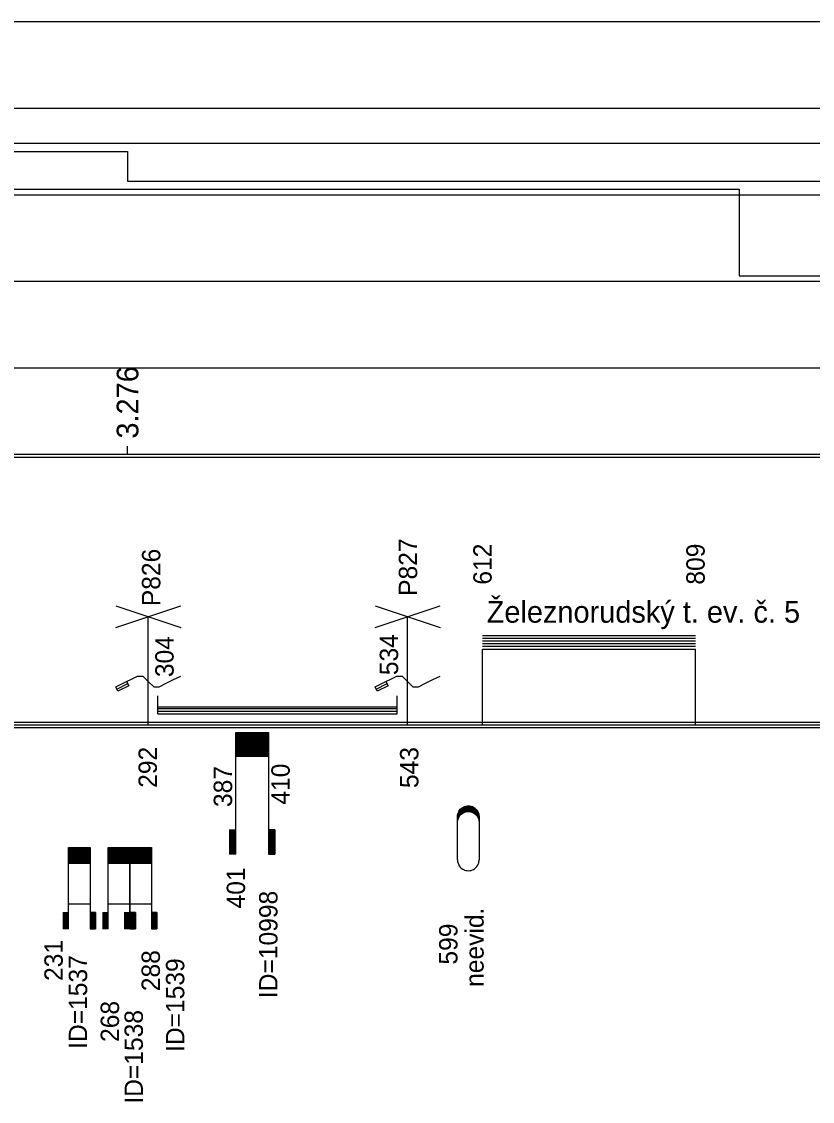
# Model space of a CAD drawing. Extents: x 2 to 10148, y 0 to 380.
# Drawn here: x 616.9 to 690, y 90.2 to 190 of the extents above; entities that cross this region are included whole.
import ezdxf

# ---------------------------------------------------------------- set-up
doc = ezdxf.new("R2010")
doc.units = 0
for name, color, linetype in [('CARA_S_OBJEKTY', 7, 'Continuous'), ('L_OBJEKTY_TEXT', 7, 'Continuous'), ('L_OBJEKTY_TVAR', 7, 'Continuous'), ('OBJEKTY_TEXT', 7, 'Continuous'), ('OBJEKTY_TVAR', 7, 'Continuous'), ('RYCHL_A', 7, 'Continuous'), ('RYCHL_B', 7, 'Continuous'), ('RYCHL_C', 7, 'Continuous'), ('RYCHL_RASTR', 7, 'Continuous'), ('STANIC_ZMEN_V', 7, 'Continuous')]:
    doc.layers.add(name, color=color, linetype=linetype)

msp = doc.modelspace()

# ---------------------------------------------------------------- linework, layer by layer
at = {"layer": 'CARA_S_OBJEKTY'}
for p, q in [((301.52, 125.25), (632.736, 125.25)), ((301.52, 125), (632.736, 125)), ((631.22, 125.25), (1245.395, 125.25)), ((631.22, 125), (1245.395, 125)), ((301.52, 124.75), (632.736, 124.75)), ((631.22, 124.75), (1245.395, 124.75))]:
    msp.add_line(p, q, dxfattribs=at)
at = {"layer": 'L_OBJEKTY_TVAR'}
for p, q in [((629.503, 126), (629.503, 127.667)), ((651.651, 126), (651.651, 127.667)), ((629.503, 126.667), (632.736, 126.667)), ((629.503, 126.5), (632.736, 126.5)), ((629.503, 126.25), (632.736, 126.25)), ((629.503, 126), (632.736, 126)), ((631.22, 126.667), (651.651, 126.667)), ((631.22, 126.5), (651.651, 126.5)), ((631.22, 126.25), (651.651, 126.25)), ((631.22, 126), (651.651, 126)), ((637.024, 123), (639.33, 123))]:
    msp.add_line(p, q, dxfattribs=at)
at = {"layer": 'OBJEKTY_TVAR'}
for p, q in [((625.62, 134), (631.62, 136)), ((625.62, 136), (631.62, 134)), ((649.605, 134), (655.605, 136)), ((649.605, 136), (655.605, 134)), ((628.62, 125), (628.62, 135)), ((652.605, 125), (652.605, 135)), ((659.532, 133.25), (679.235, 133.25)), ((659.532, 133), (679.235, 133)), ((659.532, 132.75), (679.235, 132.75)), ((659.532, 132.5), (679.235, 132.5)), ((659.532, 132.25), (679.235, 132.25)), ((659.532, 125), (659.532, 132)), ((659.532, 132), (679.235, 132)), ((679.235, 125), (679.235, 132)), ((625.62, 128.5), (626.62, 129)), ((625.72, 128.3), (626.72, 128.8)), ((626.62, 129), (627.12, 129.25)), ((626.62, 129), (626.82, 128.6)), ((627.12, 129.25), (627.62, 129.5)), ((627.62, 129.5), (628.12, 129.5)), ((628.12, 129.5), (628.62, 129)), ((628.62, 129), (629.12, 128.5)), ((629.62, 128.5), (630.286, 128.833)), ((630.286, 128.833), (630.953, 129.167)), ((630.953, 129.167), (631.62, 129.5)), ((649.605, 128.5), (650.605, 129)), ((649.705, 128.3), (650.705, 128.8)), ((650.605, 129), (651.105, 129.25)), ((650.605, 129), (650.805, 128.6)), ((651.105, 129.25), (651.605, 129.5)), ((651.605, 129.5), (652.105, 129.5)), ((652.105, 129.5), (652.605, 129)), ((652.605, 129), (653.105, 128.5)), ((653.605, 128.5), (654.272, 128.833)), ((654.272, 128.833), (654.938, 129.167)), ((654.938, 129.167), (655.605, 129.5)), ((625.82, 128.1), (625.62, 128.5)), ((626.82, 128.6), (625.82, 128.1)), ((629.12, 128.5), (629.62, 128.5)), ((649.805, 128.1), (649.605, 128.5)), ((650.805, 128.6), (649.805, 128.1)), ((653.105, 128.5), (653.605, 128.5)), ((636.731, 124.279), (639.731, 124.279)), ((636.731, 113.029), (636.731, 124.279)), ((636.731, 124.199), (639.731, 124.199)), ((636.731, 124.129), (639.731, 124.129)), ((636.731, 124.049), (639.731, 124.049)), ((636.731, 123.979), (639.731, 123.979)), ((636.731, 123.899), (639.731, 123.899)), ((636.731, 123.829), (639.731, 123.829)), ((639.731, 124.279), (639.731, 113.029)), ((636.731, 123.749), (639.731, 123.749)), ((636.731, 123.679), (639.731, 123.679)), ((636.731, 123.599), (639.731, 123.599)), ((636.731, 123.529), (639.731, 123.529)), ((636.731, 123.449), (639.731, 123.449)), ((636.731, 123.379), (639.731, 123.379)), ((636.731, 123.299), (639.731, 123.299)), ((636.731, 123.229), (639.731, 123.229)), ((636.731, 123.149), (639.731, 123.149)), ((636.731, 123.079), (639.731, 123.079)), ((636.731, 122.999), (639.731, 122.999)), ((636.731, 122.929), (639.731, 122.929)), ((636.731, 122.849), (639.731, 122.849)), ((636.731, 122.779), (639.731, 122.779)), ((636.731, 122.699), (639.731, 122.699)), ((636.731, 122.629), (639.731, 122.629)), ((636.731, 122.549), (639.731, 122.549)), ((636.731, 122.479), (639.731, 122.479)), ((636.731, 122.399), (639.731, 122.399)), ((636.731, 122.329), (639.731, 122.329)), ((636.731, 122.249), (639.731, 122.249)), ((636.731, 122.179), (639.731, 122.179)), ((636.731, 122.099), (639.731, 122.099)), ((657.23, 116.65), (657.27, 116.81)), ((657.27, 116.81), (657.33, 116.95)), ((657.27, 116.8), (657.65, 116.8)), ((657.28, 116.85), (657.73, 116.85)), ((657.3, 116.9), (657.84, 116.9)), ((657.33, 116.95), (657.39, 117.06)), ((657.33, 116.95), (657.99, 116.95)), ((657.35, 117), (659.09, 117)), ((657.38, 117.05), (659.06, 117.05)), ((657.39, 117.06), (657.48, 117.18)), ((657.42, 117.1), (659.02, 117.1)), ((657.46, 117.15), (658.98, 117.15)), ((657.48, 117.18), (657.57, 117.26)), ((657.51, 117.2), (658.93, 117.2)), ((657.56, 117.25), (658.88, 117.25)), ((657.57, 117.26), (657.7, 117.35)), ((657.57, 116.74), (657.7, 116.83)), ((657.62, 117.3), (658.82, 117.3)), ((657.69, 117.35), (658.75, 117.35)), ((657.7, 117.35), (657.83, 117.42)), ((657.7, 116.83), (657.83, 116.9)), ((657.78, 117.4), (658.66, 117.4)), ((657.83, 117.42), (657.86, 117.43)), ((657.83, 116.9), (657.86, 116.91)), ((657.86, 117.43), (657.98, 117.47)), ((657.86, 116.91), (657.98, 116.95)), ((657.91, 117.45), (658.53, 117.45)), ((657.98, 117.47), (658.12, 117.49)), ((657.98, 116.95), (658.12, 116.97)), ((658.12, 117.49), (658.23, 117.5)), ((658.12, 116.97), (658.23, 116.98)), ((658.23, 117.5), (658.36, 117.49)), ((658.23, 116.98), (658.36, 116.97)), ((658.36, 117.49), (658.49, 117.46)), ((658.36, 116.97), (658.49, 116.94)), ((658.45, 116.95), (659.11, 116.95)), ((658.49, 117.46), (658.6, 117.43)), ((658.49, 116.94), (658.6, 116.9)), ((658.6, 117.43), (658.71, 117.37)), ((658.6, 116.9), (659.14, 116.9)), ((658.6, 116.9), (658.71, 116.85)), ((658.71, 117.37), (658.78, 117.32)), ((658.71, 116.85), (659.16, 116.85)), ((658.71, 116.85), (658.78, 116.8)), ((658.78, 117.32), (658.93, 117.21)), ((658.78, 116.8), (658.93, 116.68)), ((658.79, 116.8), (659.17, 116.8)), ((658.93, 117.21), (659.01, 117.11)), ((659.01, 117.11), (659.1, 116.98)), ((659.1, 116.98), (659.14, 116.89)), ((659.14, 116.89), (659.18, 116.77)), ((657.22, 116.5), (657.23, 116.65)), ((657.22, 116.55), (657.4, 116.55)), ((657.22, 112.5), (657.22, 116.5)), ((657.22, 116.5), (657.37, 116.5)), ((657.22, 116.45), (657.34, 116.45)), ((657.22, 116.4), (657.31, 116.4)), ((657.22, 116.35), (657.29, 116.35)), ((657.22, 116.3), (657.27, 116.3)), ((657.22, 116.25), (657.26, 116.25)), ((657.22, 116.2), (657.25, 116.2)), ((657.22, 116.15), (657.24, 116.15)), ((657.22, 115.98), (657.23, 116.13)), ((657.22, 116.1), (657.23, 116.1)), ((657.23, 116.65), (657.48, 116.65)), ((657.23, 116.6), (657.44, 116.6)), ((657.23, 116.13), (657.27, 116.28)), ((657.24, 116.7), (657.53, 116.7)), ((657.25, 116.75), (657.59, 116.75)), ((657.27, 116.28), (657.33, 116.43)), ((657.33, 116.43), (657.39, 116.53)), ((657.39, 116.53), (657.48, 116.65)), ((657.48, 116.65), (657.57, 116.74)), ((658.85, 116.75), (659.19, 116.75)), ((658.91, 116.7), (659.2, 116.7)), ((658.93, 116.68), (659.01, 116.59)), ((658.96, 116.65), (659.21, 116.65)), ((659, 116.6), (659.21, 116.6)), ((659.01, 116.59), (659.1, 116.46)), ((659.04, 116.55), (659.22, 116.55)), ((659.07, 116.5), (659.22, 116.5)), ((659.1, 116.46), (659.14, 116.37)), ((659.1, 116.45), (659.22, 116.45)), ((659.13, 116.4), (659.22, 116.4)), ((659.14, 116.37), (659.18, 116.24)), ((659.15, 116.35), (659.22, 116.35)), ((659.17, 116.3), (659.22, 116.3)), ((659.18, 116.77), (659.21, 116.65)), ((659.18, 116.25), (659.22, 116.25)), ((659.18, 116.24), (659.21, 116.13)), ((659.19, 116.2), (659.22, 116.2)), ((659.2, 116.15), (659.22, 116.15)), ((659.21, 116.65), (659.22, 116.56)), ((659.21, 116.13), (659.22, 116.03)), ((659.21, 116.1), (659.22, 116.1)), ((659.22, 116.56), (659.22, 116.5)), ((659.22, 116.5), (659.22, 112.5)), ((659.22, 116.03), (659.22, 115.98)), ((636.131, 115.279), (636.131, 113.029)), ((636.131, 115.279), (636.731, 115.279)), ((636.201, 115.279), (636.201, 113.029)), ((636.281, 115.279), (636.281, 113.029)), ((636.351, 115.279), (636.351, 113.029)), ((636.431, 115.279), (636.431, 113.029)), ((636.501, 115.279), (636.501, 113.029)), ((636.581, 115.279), (636.581, 113.029)), ((636.651, 115.279), (636.651, 113.029)), ((640.331, 115.279), (639.731, 115.279)), ((639.811, 115.279), (639.811, 113.029)), ((639.881, 115.279), (639.881, 113.029)), ((639.961, 115.279), (639.961, 113.029)), ((640.031, 115.279), (640.031, 113.029)), ((640.111, 115.279), (640.111, 113.029)), ((640.181, 115.279), (640.181, 113.029)), ((640.261, 115.279), (640.261, 113.029)), ((640.331, 115.279), (640.331, 113.029)), ((621.241, 106.147), (621.241, 113.647)), ((621.241, 113.647), (623.241, 113.647)), ((621.241, 113.597), (623.241, 113.597)), ((621.241, 113.547), (623.241, 113.547)), ((621.241, 113.497), (623.241, 113.497)), ((621.241, 113.447), (623.241, 113.447)), ((621.241, 113.397), (623.241, 113.397)), ((621.241, 113.347), (623.241, 113.347)), ((621.241, 113.297), (623.241, 113.297)), ((621.241, 113.247), (623.241, 113.247)), ((621.241, 113.197), (623.241, 113.197)), ((621.241, 113.147), (623.241, 113.147)), ((621.241, 113.097), (623.241, 113.097)), ((621.241, 113.047), (623.241, 113.047)), ((621.241, 112.997), (623.241, 112.997)), ((621.241, 112.947), (623.241, 112.947)), ((621.241, 112.897), (623.241, 112.897)), ((621.241, 112.847), (623.241, 112.847)), ((621.241, 112.797), (623.241, 112.797)), ((623.241, 113.647), (623.241, 106.147)), ((624.927, 106.147), (624.927, 113.647)), ((624.927, 113.647), (626.927, 113.647)), ((624.927, 113.597), (626.927, 113.597)), ((624.927, 113.547), (626.927, 113.547)), ((624.927, 113.497), (626.927, 113.497)), ((624.927, 113.447), (626.927, 113.447)), ((624.927, 113.397), (626.927, 113.397)), ((624.927, 113.347), (626.927, 113.347)), ((624.927, 113.297), (626.927, 113.297)), ((624.927, 113.247), (626.927, 113.247)), ((624.927, 113.197), (626.927, 113.197)), ((624.927, 113.147), (626.927, 113.147)), ((624.927, 113.097), (626.927, 113.097)), ((624.927, 113.047), (626.927, 113.047)), ((624.927, 112.997), (626.927, 112.997)), ((624.927, 112.947), (626.927, 112.947)), ((624.927, 112.897), (626.927, 112.897)), ((624.927, 112.847), (626.927, 112.847)), ((624.927, 112.797), (626.927, 112.797)), ((626.916, 106.147), (626.916, 113.647)), ((626.916, 113.647), (628.916, 113.647)), ((626.916, 113.597), (628.916, 113.597)), ((626.916, 113.547), (628.916, 113.547)), ((626.916, 113.497), (628.916, 113.497)), ((626.916, 113.447), (628.916, 113.447)), ((626.916, 113.397), (628.916, 113.397)), ((626.916, 113.347), (628.916, 113.347)), ((626.916, 113.297), (628.916, 113.297)), ((626.916, 113.247), (628.916, 113.247)), ((626.916, 113.197), (628.916, 113.197)), ((626.916, 113.147), (628.916, 113.147)), ((626.916, 113.097), (628.916, 113.097)), ((626.916, 113.047), (628.916, 113.047)), ((626.916, 112.997), (628.916, 112.997)), ((626.916, 112.947), (628.916, 112.947)), ((626.916, 112.897), (628.916, 112.897)), ((626.916, 112.847), (628.916, 112.847)), ((626.916, 112.797), (628.916, 112.797)), ((626.927, 113.647), (626.927, 106.147)), ((628.916, 113.647), (628.916, 106.147)), ((636.731, 113.029), (636.131, 113.029)), ((639.731, 113.029), (640.331, 113.029)), ((621.241, 112.747), (623.241, 112.747)), ((621.241, 112.697), (623.241, 112.697)), ((621.241, 112.647), (623.241, 112.647)), ((621.241, 112.597), (623.241, 112.597)), ((621.241, 112.547), (623.241, 112.547)), ((621.241, 112.497), (623.241, 112.497)), ((621.241, 112.447), (623.241, 112.447)), ((621.241, 112.397), (623.241, 112.397)), ((621.241, 112.347), (623.241, 112.347)), ((621.241, 112.297), (623.241, 112.297)), ((621.241, 112.247), (623.241, 112.247)), ((621.241, 112.197), (623.241, 112.197)), ((624.927, 112.747), (626.927, 112.747)), ((624.927, 112.697), (626.927, 112.697)), ((624.927, 112.647), (626.927, 112.647)), ((624.927, 112.597), (626.927, 112.597)), ((624.927, 112.547), (626.927, 112.547)), ((624.927, 112.497), (626.927, 112.497)), ((624.927, 112.447), (626.927, 112.447)), ((624.927, 112.397), (626.927, 112.397)), ((624.927, 112.347), (626.927, 112.347)), ((624.927, 112.297), (626.927, 112.297)), ((624.927, 112.247), (626.927, 112.247)), ((624.927, 112.197), (626.927, 112.197)), ((626.916, 112.747), (628.916, 112.747)), ((626.916, 112.697), (628.916, 112.697)), ((626.916, 112.647), (628.916, 112.647)), ((626.916, 112.597), (628.916, 112.597)), ((626.916, 112.547), (628.916, 112.547)), ((626.916, 112.497), (628.916, 112.497)), ((626.916, 112.447), (628.916, 112.447)), ((626.916, 112.397), (628.916, 112.397)), ((626.916, 112.347), (628.916, 112.347)), ((626.916, 112.297), (628.916, 112.297)), ((626.916, 112.247), (628.916, 112.247)), ((626.916, 112.197), (628.916, 112.197)), ((657.22, 112.5), (657.23, 112.35)), ((657.23, 112.35), (657.27, 112.2)), ((657.27, 112.2), (657.33, 112.05)), ((657.33, 112.05), (657.39, 111.95)), ((657.39, 111.95), (657.48, 111.83)), ((657.48, 111.83), (657.57, 111.74)), ((658.78, 111.68), (658.93, 111.8)), ((658.93, 111.8), (659.01, 111.9)), ((659.01, 111.9), (659.1, 112.02)), ((659.1, 112.02), (659.14, 112.11)), ((659.14, 112.11), (659.18, 112.24)), ((659.18, 112.24), (659.21, 112.35)), ((659.21, 112.35), (659.22, 112.45)), ((659.22, 112.45), (659.22, 112.5)), ((657.57, 111.74), (657.7, 111.65)), ((657.7, 111.65), (657.83, 111.58)), ((657.83, 111.58), (657.86, 111.57)), ((657.86, 111.57), (657.98, 111.53)), ((657.98, 111.53), (658.12, 111.51)), ((658.12, 111.51), (658.23, 111.5)), ((658.23, 111.5), (658.36, 111.51)), ((658.36, 111.51), (658.49, 111.54)), ((658.49, 111.54), (658.6, 111.58)), ((658.6, 111.58), (658.71, 111.63)), ((658.71, 111.63), (658.78, 111.68)), ((621.241, 108.457), (623.241, 108.457)), ((624.927, 108.457), (626.927, 108.457)), ((626.916, 108.457), (628.916, 108.457)), ((620.741, 107.647), (621.241, 107.647)), ((620.741, 107.647), (620.741, 106.147)), ((620.791, 107.647), (620.791, 106.147)), ((620.841, 107.647), (620.841, 106.147)), ((620.891, 107.647), (620.891, 106.147)), ((620.941, 107.647), (620.941, 106.147)), ((620.991, 107.647), (620.991, 106.147)), ((621.041, 107.647), (621.041, 106.147)), ((621.091, 107.647), (621.091, 106.147)), ((621.141, 107.647), (621.141, 106.147)), ((621.191, 107.647), (621.191, 106.147)), ((623.741, 107.647), (623.241, 107.647)), ((623.291, 107.647), (623.291, 106.147)), ((623.341, 107.647), (623.341, 106.147)), ((623.391, 107.647), (623.391, 106.147)), ((623.441, 107.647), (623.441, 106.147)), ((623.491, 107.647), (623.491, 106.147)), ((623.541, 107.647), (623.541, 106.147)), ((623.591, 107.647), (623.591, 106.147)), ((623.641, 107.647), (623.641, 106.147)), ((623.691, 107.647), (623.691, 106.147)), ((623.741, 107.647), (623.741, 106.147)), ((624.427, 107.647), (624.927, 107.647)), ((624.427, 107.647), (624.427, 106.147)), ((624.477, 107.647), (624.477, 106.147)), ((624.527, 107.647), (624.527, 106.147)), ((624.577, 107.647), (624.577, 106.147)), ((624.627, 107.647), (624.627, 106.147)), ((624.677, 107.647), (624.677, 106.147)), ((624.727, 107.647), (624.727, 106.147)), ((624.777, 107.647), (624.777, 106.147)), ((624.827, 107.647), (624.827, 106.147)), ((624.877, 107.647), (624.877, 106.147)), ((626.416, 107.647), (626.916, 107.647)), ((626.416, 107.647), (626.416, 106.147)), ((626.466, 107.647), (626.466, 106.147)), ((626.516, 107.647), (626.516, 106.147)), ((626.566, 107.647), (626.566, 106.147)), ((626.616, 107.647), (626.616, 106.147)), ((626.666, 107.647), (626.666, 106.147)), ((626.716, 107.647), (626.716, 106.147)), ((626.766, 107.647), (626.766, 106.147)), ((626.816, 107.647), (626.816, 106.147)), ((626.866, 107.647), (626.866, 106.147)), ((627.427, 107.647), (626.927, 107.647)), ((626.977, 107.647), (626.977, 106.147)), ((627.027, 107.647), (627.027, 106.147)), ((627.077, 107.647), (627.077, 106.147)), ((627.127, 107.647), (627.127, 106.147)), ((627.177, 107.647), (627.177, 106.147)), ((627.227, 107.647), (627.227, 106.147)), ((627.277, 107.647), (627.277, 106.147)), ((627.327, 107.647), (627.327, 106.147)), ((627.377, 107.647), (627.377, 106.147)), ((627.427, 107.647), (627.427, 106.147)), ((629.416, 107.647), (628.916, 107.647)), ((628.966, 107.647), (628.966, 106.147)), ((629.016, 107.647), (629.016, 106.147)), ((629.066, 107.647), (629.066, 106.147)), ((629.116, 107.647), (629.116, 106.147)), ((629.166, 107.647), (629.166, 106.147)), ((629.216, 107.647), (629.216, 106.147)), ((629.266, 107.647), (629.266, 106.147)), ((629.316, 107.647), (629.316, 106.147)), ((629.366, 107.647), (629.366, 106.147)), ((629.416, 107.647), (629.416, 106.147)), ((621.241, 106.147), (620.741, 106.147)), ((623.241, 106.147), (623.741, 106.147)), ((624.927, 106.147), (624.427, 106.147)), ((626.916, 106.147), (626.416, 106.147)), ((626.927, 106.147), (627.427, 106.147)), ((628.916, 106.147), (629.416, 106.147))]:
    msp.add_line(p, q, dxfattribs=at)
at = {"layer": 'RYCHL_A'}
for p, q in [((301.52, 174.5), (632.741, 174.5)), ((632.741, 174.5), (683.288, 174.5)), ((683.288, 174.5), (683.288, 166.5)), ((683.288, 166.5), (959.888, 166.5))]:
    msp.add_line(p, q, dxfattribs=at)
at = {"layer": 'RYCHL_B'}
for p, q in [((301.52, 178), (626.704, 178)), ((626.704, 178), (626.704, 175.25)), ((626.704, 175.25), (776.128, 175.25))]:
    msp.add_line(p, q, dxfattribs=at)
at = {"layer": 'RYCHL_C'}
for p, q in [((301.52, 178.75), (632.305, 178.75)), ((632.305, 178.75), (713.766, 178.75))]:
    msp.add_line(p, q, dxfattribs=at)
at = {"layer": 'RYCHL_RASTR'}
for p, q in [((301.52, 190), (632.736, 190)), ((630.917, 190), (1245.395, 190)), ((301.52, 182), (632.736, 182)), ((631.22, 182), (1245.395, 182)), ((301.52, 174), (632.736, 174)), ((631.22, 174), (1245.395, 174)), ((301.52, 166), (632.736, 166)), ((631.22, 166), (1245.395, 166)), ((301.52, 158), (632.736, 158)), ((631.22, 158), (1245.395, 158)), ((303.02, 150), (632.736, 150)), ((303.02, 149.75), (632.736, 149.75)), ((631.22, 150), (1245.395, 150)), ((631.22, 149.75), (1245.395, 149.75))]:
    msp.add_line(p, q, dxfattribs=at)
at = {"layer": 'STANIC_ZMEN_V'}
msp.add_line((626.704, 150), (626.704, 150.75), dxfattribs=at)

# ---------------------------------------------------------------- texts
at = {"layer": 'L_OBJEKTY_TEXT'}
msp.add_text('Železnorudský t. ev. č. 5', height=2, dxfattribs=at).set_placement((659.925, 134.432))
for s, p in [('304', (630.968, 129.397)), ('534', (651.729, 129.583)), ('292', (629.419, 119.165)), ('387', (636.373, 117.392)), ('410', (641.704, 117.612))]:
    msp.add_text(s, height=1.7, rotation=90, dxfattribs=at).set_placement(p)
at = {"layer": 'OBJEKTY_TEXT'}
for s, p in [('P827', (653.491, 136.913)), ('P826', (629.735, 135.96)), ('612', (660.382, 137.95)), ('809', (680.085, 137.95)), ('543', (653.606, 119.144)), ('401', (637.572, 108.017)), ('ID=10998', (640.572, 99.726)), ('neevid.', (659.641, 100.765)), ('599', (657.22, 102.825)), ('231', (620.714, 101.313)), ('288', (629.7, 100.368)), ('ID=1537', (622.967, 95.036)), ('ID=1539', (631.953, 94.75)), ('268', (625.915, 95.675)), ('ID=1538', (628.124, 89.97))]:
    msp.add_text(s, height=1.7, rotation=90, dxfattribs=at).set_placement(p)
at = {"layer": 'STANIC_ZMEN_V'}
msp.add_text('3.276', height=2, rotation=90, dxfattribs=at).set_placement((627.704, 151.45))

doc.saveas('drawing.dxf')
